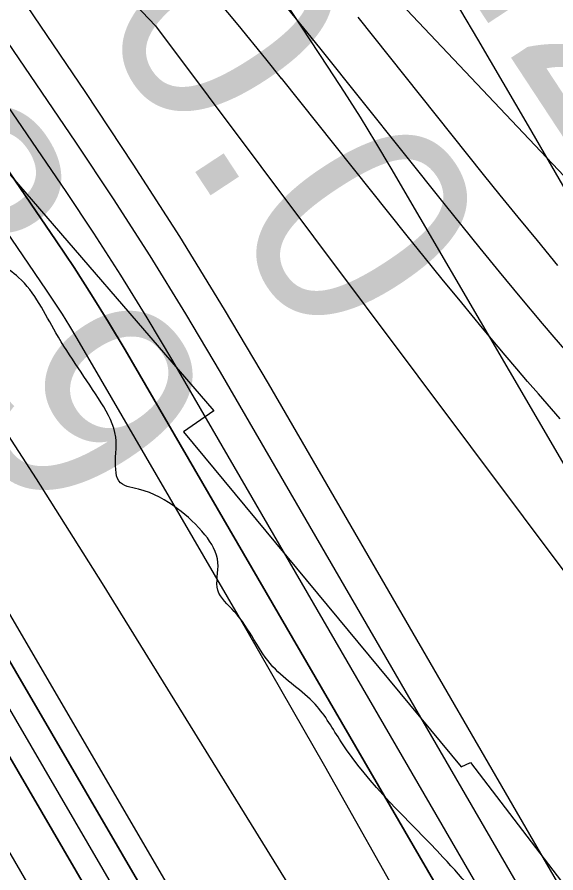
# Model space of a CAD drawing. Extents: x 3279314 to 3317160, y 734079 to 759431.
# Drawn here: x 3310001.8 to 3310166.7, y 749297.9 to 749559.9 of the extents above; entities that cross this region are included whole.
import ezdxf

# ---------------------------------------------------------------- set-up
doc = ezdxf.new("R2010")
doc.units = 0
for name, color, linetype in [('V-RIVR-EDGE', 7, 'Continuous'), ('V-RIVR-RANG', 7, 'Continuous'), ('V-ROAD-CNTR', 7, 'Continuous'), ('V-RRAP-RVMT', 7, 'Continuous'), ('V-SITE-VEGE', 7, 'Continuous'), ('V-TOPO-DPTH', 7, 'Continuous'), ('V-TOPO-MAJR', 7, 'Continuous'), ('V-TOPO-MINR', 7, 'Continuous'), ('V-TOPO-WATR', 7, 'Continuous'), ('V-WETL-SWMP', 7, 'Continuous')]:
    doc.layers.add(name, color=color, linetype=linetype)

msp = doc.modelspace()

# ---------------------------------------------------------------- linework, layer by layer
at = {"layer": 'V-RIVR-EDGE'}
msp.add_spline([(3310321.13, 749040.23), (3310300.43, 749054.71), (3310291.48, 749060.21), (3310284.53, 749069.69), (3310279.08, 749082.15), (3310276.14, 749099.09), (3310273.16, 749101.58), (3310272.66, 749103.08), (3310274.17, 749108.55), (3310272.69, 749114.53), (3310270.22, 749124), (3310267.74, 749126.49), (3310257.78, 749125.02), (3310250.81, 749127.03), (3310248.83, 749130.03), (3310246.36, 749138), (3310246.37, 749142.98), (3310240.9, 749146.48), (3310227.47, 749153.98), (3310224.49, 749156.98), (3310223.53, 749170.92), (3310223.05, 749178.39), (3310221.57, 749182.88), (3310210.16, 749201.33), (3310196.27, 749220.28), (3310184.35, 749234.26), (3310180.89, 749244.22), (3310168.48, 749260.69), (3310132.24, 749302.6), (3310100.95, 749338.04), (3310093.01, 749349.51), (3310080.1, 749360.99), (3310068.19, 749377.95), (3310063.22, 749384.44), (3310063.24, 749392.9), (3310059.28, 749401.38), (3310050.84, 749409.37), (3310038.9, 749415.37), (3310032.93, 749417.88), (3310031.94, 749421.36), (3310031.97, 749431.32), (3310027.51, 749441.79), (3310013.62, 749463.24), (3310002.21, 749480.19), (3309996.75, 749484.69), (3309989.8, 749494.17), (3309966.47, 749525.1), (3309915.81, 749577.01), (3309885.51, 749606.96), (3309870.12, 749627.91), (3309858.72, 749646.37), (3309848.3, 749660.83), (3309832.41, 749680.29), (3309811.56, 749707.23), (3309792.19, 749727.7), (3309770.83, 749747.17), (3309749.97, 749767.14), (3309721.15, 749794.1), (3309694.33, 749821.55), (3309675.95, 749841.02), (3309647.16, 749875.94), (3309632.27, 749893.91), (3309623.81, 749897.91), (3309619.35, 749905.89), (3309612.4, 749914.37), (3309608.42, 749917.87), (3309602.95, 749917.88), (3309597.97, 749917.89), (3309593.49, 749919.4), (3309591.01, 749923.39), (3309589.53, 749928.87), (3309582.58, 749936.85), (3309559.72, 749955.33), (3309517.49, 749996.77), (3309500.12, 750016.73), (3309486.72, 750038.67), (3309451.96, 750074.11), (3309414.2, 750111.55), (3309372.47, 750150), (3309355.08, 750165.97), (3309348.13, 750174.95), (3309345.66, 750180.94), (3309337.24, 750197.39), (3309328.3, 750210.36), (3309324.84, 750220.82), (3309324.86, 750227.79), (3309323.88, 750231.78), (3309308.97, 750246.75), (3309301.02, 750253.25), (3309289.58, 750255.27), (3309275.65, 750261.28), (3309266.21, 750269.27), (3309256.29, 750285.23), (3309242.39, 750304.18), (3309232.48, 750324.13), (3309226.56, 750344.06), (3309225.09, 750354.02), (3309225.1, 750360.49), (3309226.61, 750366.47), (3309226.63, 750374.93), (3309224.66, 750381.91), (3309217.72, 750394.37), (3309214.25, 750402.35), (3309208.81, 750416.8), (3309202.88, 750437.23), (3309195.97, 750461.15), (3309191.05, 750483.07), (3309177.66, 750507.51), (3309165.75, 750523.97), (3309142.39, 750541.95), (3309121.53, 750561.92), (3309087.25, 750593.38), (3309058.44, 750623.32), (3309023.66, 750653.78), (3308984.89, 750682.26), (3308965.52, 750701.73), (3308934.71, 750725.21), (3308916.82, 750741.69), (3308889.5, 750766.65), (3308879.07, 750781.12), (3308861.7, 750803.57), (3308838.86, 750831.51), (3308825.46, 750846.48), (3308814.55, 750864.44), (3308799.66, 750884.89), (3308786.77, 750907.83), (3308769.91, 750936.75), (3308755.5, 750949.23), (3308730.15, 750966.23), (3308702.32, 750989.7), (3308667.03, 751014.68), (3308635.22, 751038.16), (3308607.37, 751054.17), (3308596.45, 751066.15), (3308577.55, 751076.15), (3308544.74, 751098.14), (3308515.42, 751122.12), (3308480.63, 751147.1), (3308431.9, 751178.59), (3308381.19, 751210.58), (3308313.08, 751254.57), (3308298.17, 751264.07), (3308277.31, 751288.02), (3308255.95, 751308.99), (3308247.01, 751317.97), (3308234.57, 751321.99), (3308223.13, 751325), (3308216.67, 751329.5), (3308211.21, 751335.99), (3308207.75, 751346.95), (3308191.84, 751357.45), (3308167.47, 751369.96), (3308143.1, 751381.47), (3308114.75, 751393.99), (3308098.83, 751402), (3308065.53, 751427.97), (3308034.73, 751454.44), (3307987.99, 751482.94), (3307953.18, 751501.95), (3307919.38, 751524.44), (3307889.04, 751538.95), (3307842.78, 751558.49), (3307826.37, 751569.48), (3307807.98, 751583.97), (3307787.11, 751600.95), (3307757.78, 751617.95), (3307730.93, 751635.94), (3307709.54, 751642.47), (3307686.18, 751660.95), (3307647.39, 751683.46), (3307590.22, 751719.45), (3307548.46, 751746.94), (3307501.72, 751774.94), (3307418.18, 751822.45), (3307378.91, 751849.94), (3307352.06, 751864.44), (3307323.22, 751882.44), (3307282.93, 751899.97), (3307232.7, 751923.5), (3307180.99, 751954.99), (3307151.19, 751984.94), (3307118.88, 752007.93), (3307079.59, 752027.95), (3307037.81, 752048.46), (3306959.2, 752074.05), (3306908.45, 752091.61), (3306835.32, 752115.69), (3306813.43, 752124.71), (3306798, 752129.23), (3306775.59, 752128.29), (3306737.24, 752125.39), (3306707.36, 752121.48), (3306675.99, 752124.05), (3306640.67, 752138.08), (3306619.79, 752149.59), (3306586.97, 752168.09), (3306556.14, 752186.09), (3306540.22, 752191.11), (3306530.77, 752196.11), (3306523.31, 752198.12), (3306509.86, 752198.66), (3306494.43, 752199.19), (3306481.99, 752202.21), (3306455.62, 752212.73), (3306426.27, 752223.26), (3306394.43, 752235.79), (3306377.52, 752244.3), (3306357.63, 752254.8), (3306340.22, 752261.82), (3306315.84, 752271.84), (3306291.96, 752278.87), (3306250.66, 752292.41), (3306229.29, 752305.91), (3306214.86, 752312.92), (3306196.46, 752320.43), (3306178.54, 752322.47), (3306158.63, 752327.5), (3306122.35, 752354.48), (3306083.1, 752388.93), (3306035.88, 752426.89), (3305994.62, 752454.38), (3305960.83, 752483.35), (3305942.93, 752491.36), (3305925.51, 752496.38), (3305911.08, 752501.39), (3305890.21, 752519.37), (3305880.28, 752528.36), (3305854.92, 752543.36), (3305817.11, 752558.39), (3305791.24, 752567.92), (3305763.88, 752577.45), (3305740.5, 752586.47), (3305713.14, 752599.98), (3305680.82, 752615.99), (3305651.97, 752630.01), (3305614.66, 752644.04), (3305572.38, 752660.58), (3305548.49, 752666.61), (3305515.65, 752676.65), (3305473.87, 752696.18), (3305452.48, 752705.69), (3305406.24, 752733.19), (3305373.44, 752759.66), (3305338.65, 752786.14), (3305328.71, 752794.13), (3305312.3, 752802.64), (3305286.93, 752813.66), (3305252.11, 752826.69), (3305242.16, 752830.2), (3305208.83, 752844.72), (3305177.02, 752867.21), (3305143.72, 752892.19), (3305118.38, 752915.16), (3305099, 752933.13), (3305078.61, 752943.14), (3305068.68, 752953.62), (3305059.76, 752971.57), (3305047.83, 752980.06), (3305022.47, 752992.58), (3305004.56, 752998.1), (3304987.64, 753004.11), (3304962.77, 753016.13), (3304950.35, 753026.12), (3304927, 753047.59), (3304902.65, 753069.06), (3304884.27, 753085.54), (3304875.32, 753093.03), (3304866.37, 753098.53), (3304851.45, 753104.04), (3304833.04, 753108.07), (3304825.58, 753113.07), (3304814.14, 753120.56), (3304795.25, 753131.07), (3304772.88, 753147.56), (3304761.44, 753154.06), (3304763.94, 753158.04), (3304771.92, 753160.01), (3304783.88, 753164.96), (3304789.87, 753171.91), (3304791.88, 753177.39), (3304788.41, 753185.36), (3304783.94, 753189.36), (3304774.98, 753188.88), (3304768, 753187.9), (3304759.52, 753180.45), (3304750.53, 753171.51), (3304743.06, 753171.03), (3304737.09, 753172.04), (3304729.16, 753187.5), (3304721.73, 753203.95), (3304719.77, 753216.4), (3304715.85, 753239.82), (3304713.88, 753252.27), (3304707.95, 753266.73), (3304696.05, 753288.66), (3304696.05, 753291.15), (3304698.05, 753293.14), (3304721.87, 753260.22), (3304725.85, 753259.21), (3304731.83, 753261.69), (3304735.33, 753264.17), (3304733.35, 753270.15), (3304720.92, 753276.65), (3304713.96, 753281.65), (3304711.48, 753286.14), (3304713.98, 753291.11), (3304717.98, 753296.58), (3304717.99, 753300.56), (3304718.5, 753307.03), (3304717.02, 753313.51), (3304711.57, 753324.98), (3304706.64, 753344.91), (3304708.16, 753355.36), (3304713.67, 753366.3), (3304719.16, 753370.27), (3304720.66, 753373.26), (3304721.2, 753393.17), (3304720.24, 753405.62), (3304722.25, 753412.09), (3304722.76, 753416.07), (3304717.78, 753416.58), (3304715.78, 753414.1), (3304705.78, 753396.7), (3304698.79, 753388.75), (3304690.8, 753382.79), (3304689.3, 753379.81), (3304686.29, 753369.36), (3304679.29, 753358.92), (3304660.84, 753349), (3304644.89, 753343.07), (3304640.41, 753343.08), (3304636.93, 753344.58), (3304631.46, 753345.09), (3304617.01, 753341.14), (3304603.55, 753337.19), (3304582.13, 753334.26), (3304568.69, 753336.28), (3304558.23, 753332.33), (3304554.24, 753329.85), (3304552.23, 753325.37), (3304552.22, 753319.89), (3304556.69, 753317.39), (3304565.16, 753317.37), (3304576.61, 753317.34), (3304598.04, 753325.26), (3304606.01, 753325.24), (3304613.48, 753325.22), (3304648.36, 753335.09), (3304667.78, 753333.55), (3304668.76, 753326.58), (3304665.26, 753321.61), (3304643.84, 753318.67), (3304628.9, 753317.21), (3304618.94, 753317.24), (3304605.48, 753310.3), (3304596.99, 753303.35), (3304588.02, 753300.88), (3304567.61, 753299.44), (3304549.68, 753299.98), (3304541.72, 753301.99), (3304535.25, 753305.49), (3304526.8, 753311.99), (3304519.87, 753327.44), (3304518.9, 753335.41), (3304521.39, 753337.4), (3304525.87, 753336.89), (3304526.84, 753326.93), (3304529.33, 753326.92), (3304534.81, 753329.4), (3304537.33, 753338.35), (3304537.34, 753342.34), (3304537.86, 753354.29), (3304541.37, 753363.24), (3304546.86, 753368.71), (3304559.32, 753371.16), (3304574.27, 753376.6), (3304588.22, 753378.06), (3304594.7, 753384.02), (3304597.71, 753389.99), (3304596.72, 753393.48), (3304592.24, 753395.98), (3304585.76, 753391.02), (3304573.81, 753391.05), (3304554.38, 753389.6), (3304538.93, 753384.66), (3304531.44, 753374.72), (3304526.44, 753364.27), (3304528.89, 753350.82), (3304526.89, 753347.34), (3304520.9, 753341.38), (3304515.92, 753340.9), (3304509.95, 753341.41), (3304494.53, 753349.41), (3304491.56, 753355.9), (3304490.57, 753360.38), (3304490.59, 753365.36), (3304496.09, 753376.8), (3304507.09, 753394.7), (3304515.59, 753407.62), (3304516.11, 753419.07), (3304517.12, 753423.55), (3304526.1, 753431), (3304531.1, 753437.46), (3304532.61, 753445.92), (3304524.17, 753453.41), (3304521.69, 753458.9), (3304530.68, 753468.83), (3304541.15, 753474.28), (3304555.1, 753477.24), (3304557.09, 753479.22), (3304557.1, 753482.71), (3304543.16, 753483.24), (3304520.26, 753482.8), (3304499.35, 753484.84), (3304485.9, 753485.38), (3304474.95, 753484.41), (3304448.54, 753476.5), (3304441.56, 753474.53), (3304417.11, 753455.17), (3304393.67, 753438.3), (3304387.18, 753431.34), (3304378.71, 753431.36), (3304357.3, 753430.92), (3304348.83, 753429.94), (3304343.84, 753425.97), (3304328.37, 753410.58), (3304326.37, 753409.58), (3304314.92, 753410.11), (3304308.96, 753414.61), (3304303.5, 753421.09), (3304279.16, 753448.54), (3304275.21, 753458.51), (3304275.22, 753462.99), (3304280.21, 753469.45), (3304287.22, 753484.87), (3304290.73, 753495.82), (3304296.22, 753498.79), (3304306.68, 753501.26), (3304317.16, 753508.2), (3304337.61, 753522.09), (3304349.57, 753526.54), (3304379.96, 753532.94), (3304408.85, 753538.85), (3304418.82, 753542.31), (3304423.32, 753547.77), (3304423.33, 753551.76), (3304423.33, 753553.75), (3304421.84, 753554.75), (3304418.35, 753551.77), (3304410.38, 753551.79), (3304404.9, 753551.3), (3304391.95, 753548.35), (3304380.99, 753545.89), (3304368.53, 753544.42), (3304359.07, 753542.95), (3304347.6, 753538), (3304334.64, 753532.06), (3304327.66, 753526.6), (3304316.68, 753518.16), (3304306.22, 753513.7), (3304279.82, 753511.28), (3304275.34, 753513.78), (3304273.85, 753513.78), (3304261.39, 753511.33), (3304257.92, 753514.82), (3304257.94, 753522.79), (3304258.95, 753529.76), (3304264.43, 753532.23), (3304275.4, 753536.19), (3304283.38, 753540.65), (3304289.88, 753553.08)], degree=3, dxfattribs=at)
at = {"layer": 'V-ROAD-CNTR'}
for points in [[(3310094.42, 749550.51), (3310089.59, 749556.51), (3310081.09, 749566.98)], [(3310094.42, 749550.51), (3310089.59, 749556.51), (3310081.09, 749566.98)], [(3310082.73, 749541.11), (3310077.92, 749547.08), (3310069.47, 749557.49), (3310063.11, 749565.23)], [(3310167.34, 749483.85), (3310161.04, 749491.46), (3310155.17, 749498.63), (3310149.69, 749505.39), (3310144.57, 749511.74), (3310106.14, 749559.87)], [(3310169.43, 749458.14), (3310166.18, 749461.94), (3310162.64, 749466.11), (3310155.81, 749474.25), (3310149.46, 749481.93), (3310143.55, 749489.15), (3310138.03, 749495.96), (3310132.87, 749502.35), (3310094.42, 749550.51)], [(3310169.43, 749458.14), (3310166.18, 749461.94), (3310162.64, 749466.11), (3310155.81, 749474.25), (3310149.46, 749481.93), (3310143.55, 749489.15), (3310138.03, 749495.96), (3310132.87, 749502.35), (3310094.42, 749550.51)], [(3310167.99, 749436.95), (3310161.36, 749444.53), (3310158.05, 749448.37), (3310154.77, 749452.2), (3310151.17, 749456.44), (3310144.28, 749464.65), (3310137.88, 749472.4), (3310131.92, 749479.68), (3310126.36, 749486.53), (3310121.17, 749492.97), (3310082.7, 749541.16)]]:
    msp.add_lwpolyline(points, dxfattribs=at)
at = {"layer": 'V-RRAP-RVMT'}
for p, q in [((3309974.86, 749540.25), (3310062.01, 749439.36)), ((3310062.01, 749439.36), (3310052.74, 749432.95)), ((3310052.74, 749432.95), (3310137.75, 749330.31)), ((3310137.75, 749330.31), (3310140.58, 749331.73)), ((3310140.58, 749331.73), (3310223.22, 749223.51))]:
    msp.add_line(p, q, dxfattribs=at)
at = {"layer": 'V-SITE-VEGE'}
for p, q in [((3309463.12, 750169.37), (3310044.15, 749557.18)), ((3310044.15, 749557.18), (3310214.87, 749329.16))]:
    msp.add_line(p, q, dxfattribs=at)
at = {"layer": 'V-TOPO-DPTH'}
for points in [[(3311067.61, 747327.5), (3310634.85, 748303.26), (3310634.13, 748304.82), (3310633.39, 748306.38), (3310632.61, 748307.91), (3310631.81, 748309.44), (3310290.54, 748939.92), (3310242.67, 749026.57), (3310193.83, 749112.64), (3310143.51, 749197.86), (3310092.21, 749282.52), (3310027.94, 749386.53), (3310007.71, 749418.54), (3309987.04, 749450.24), (3309965.71, 749481.52), (3309943.94, 749512.5), (3309540.64, 750073.97), (3309478.09, 750159.49), (3309414.58, 750244.29), (3309349.63, 750327.99), (3309283.72, 750410.96), (3309177.61, 750542.23), (3309163.88, 750558.88)], [(3311067.61, 747327.5), (3310634.85, 748303.26), (3310634.13, 748304.82), (3310633.39, 748306.38), (3310632.61, 748307.91), (3310631.81, 748309.44), (3310290.54, 748939.92), (3310242.67, 749026.57), (3310193.83, 749112.64), (3310143.51, 749197.86), (3310092.21, 749282.52), (3310027.94, 749386.53), (3310007.71, 749418.54), (3309987.04, 749450.24), (3309965.71, 749481.52), (3309943.94, 749512.5), (3309540.64, 750073.97), (3309478.09, 750159.49), (3309414.58, 750244.29), (3309349.63, 750327.99), (3309283.72, 750410.96), (3309177.61, 750542.23), (3309163.88, 750558.88)], [(3309124.41, 750550.38), (3309349.45, 750270.22), (3309456.19, 750134.35), (3309560.94, 749996.99), (3309662.69, 749857.4), (3309762.45, 749716.32), (3309935.71, 749465.6), (3309947.15, 749448.64), (3309958.32, 749431.51), (3309969.09, 749414.12), (3309979.6, 749396.57), (3310390.28, 748692.15), (3310427.93, 748626.48), (3310464.96, 748560.46), (3310501.02, 748493.91), (3310536.46, 748427.01), (3310572.61, 748357.55), (3310589.28, 748325.02), (3310605.68, 748292.35), (3310621.65, 748259.48), (3310637.35, 748226.47), (3310660.84, 748176.26), (3310687.82, 748117.92), (3310714.45, 748059.43)], [(3309124.41, 750550.38), (3309349.45, 750270.22), (3309456.19, 750134.35), (3309560.94, 749996.99), (3309662.69, 749857.4), (3309762.45, 749716.32), (3309935.71, 749465.6), (3309947.15, 749448.64), (3309958.32, 749431.51), (3309969.09, 749414.12), (3309979.6, 749396.57), (3310390.28, 748692.15), (3310427.93, 748626.48), (3310464.96, 748560.46), (3310501.02, 748493.91), (3310536.46, 748427.01), (3310572.61, 748357.55), (3310589.28, 748325.02), (3310605.68, 748292.35), (3310621.65, 748259.48), (3310637.35, 748226.47), (3310660.84, 748176.26), (3310687.82, 748117.92), (3310714.45, 748059.43)], [(3309814.72, 749778.64), (3309868.17, 749703.41), (3309920.81, 749627.6), (3310013.77, 749491.41), (3310019.24, 749483.2), (3310024.58, 749474.92), (3310029.75, 749466.53), (3310034.8, 749458.06), (3310144.22, 749269.76), (3310203.15, 749166.68), (3310261.1, 749063.06), (3310317.57, 748958.63), (3310373.06, 748853.66), (3310641.19, 748337.65), (3310646.81, 748326.64), (3310652.34, 748315.59), (3310657.72, 748304.46), (3310663.01, 748293.29), (3310843.32, 747905.39)], [(3310696.96, 748021.21), (3310593.2, 748241.72), (3310584.7, 748259.53), (3310576.05, 748277.27), (3310567.2, 748294.91), (3310558.22, 748312.48), (3310414.56, 748589.46), (3310340.11, 748730.47), (3310264.3, 748870.74), (3310186.44, 749009.88), (3310107.23, 749148.27), (3309959.99, 749401.19), (3309953.24, 749412.48), (3309946.31, 749423.66), (3309939.13, 749434.67), (3309931.78, 749445.57), (3309821.29, 749605.31)], [(3309821.29, 749605.31), (3309931.78, 749445.57), (3309939.13, 749434.67), (3309946.31, 749423.66), (3309953.24, 749412.48), (3309959.99, 749401.19), (3310107.23, 749148.27), (3310186.44, 749009.88), (3310264.3, 748870.74), (3310340.11, 748730.47), (3310414.56, 748589.46), (3310558.22, 748312.48), (3310567.2, 748294.91), (3310576.05, 748277.27), (3310584.7, 748259.53), (3310593.2, 748241.72), (3310696.96, 748021.21)], [(3310824.52, 747676.91), (3310554.36, 748255.01), (3310552.21, 748259.52), (3310550.03, 748264.02), (3310547.78, 748268.49), (3310545.5, 748272.93), (3310139.54, 749050.61), (3310106.8, 749112.29), (3310073.51, 749173.67), (3310039.39, 749234.58), (3310004.71, 749295.18), (3309940.38, 749405.83), (3309937.39, 749410.84), (3309934.31, 749415.81), (3309931.12, 749420.71), (3309927.86, 749425.55), (3309878.75, 749496.54), (3309850.44, 749536.52)], [(3310824.52, 747676.91), (3310554.36, 748255.01), (3310552.21, 748259.52), (3310550.03, 748264.02), (3310547.78, 748268.49), (3310545.5, 748272.93), (3310139.54, 749050.61), (3310106.8, 749112.29), (3310073.51, 749173.67), (3310039.39, 749234.58), (3310004.71, 749295.18), (3309940.38, 749405.83), (3309937.39, 749410.84), (3309934.31, 749415.81), (3309931.12, 749420.71), (3309927.86, 749425.55), (3309878.75, 749496.54), (3309850.44, 749536.52)]]:
    msp.add_lwpolyline(points, dxfattribs=at)
at = {"layer": 'V-TOPO-MAJR'}
msp.add_lwpolyline([(3311230.98, 747136.67), (3310767.88, 748221.08), (3310758.92, 748241.82), (3310749.84, 748262.52), (3310740.59, 748283.13), (3310731.23, 748303.7), (3310721.64, 748324.16), (3310711.87, 748344.53), (3310701.82, 748364.76), (3310691.59, 748384.91), (3310690.21, 748387.59), (3310679, 748408.92), (3310667.58, 748430.15), (3310655.85, 748451.2), (3310643.92, 748472.14), (3310078.69, 749447.72), (3310065.27, 749470.33), (3310051.53, 749492.74), (3310037.32, 749514.86), (3310022.79, 749536.78), (3309567.67, 750207.86)], dxfattribs=at)
at = {"layer": 'V-TOPO-MINR'}
for points in [[(3311115.01, 747802.98), (3310810.23, 748392.33), (3310173.75, 749499.97), (3310158.36, 749526.57), (3310142.86, 749553.1), (3310127.21, 749579.54), (3310111.45, 749605.91), (3310011.05, 749772.79), (3309944.59, 749882.3), (3309877.57, 749991.45), (3309809.7, 750100.08), (3309741.26, 750208.37), (3309424.56, 750705.16)], [(3310783.77, 748085.28), (3310692.2, 748282.87), (3310682.21, 748304.06), (3310672.03, 748325.16), (3310661.57, 748346.12), (3310650.93, 748367), (3310536.79, 748587.13), (3310468.01, 748717.5), (3310398, 748847.19), (3310326.15, 748975.86), (3310253.06, 749103.86), (3310049.44, 749454.62), (3310041.59, 749467.8), (3310033.56, 749480.86), (3310025.25, 749493.74), (3310016.74, 749506.51), (3309870.8, 749720.54), (3309788.19, 749839.5), (3309704.23, 749957.49), (3309618.26, 750074.03), (3309530.96, 750189.6), (3309211.56, 750604.96)], [(3310822.37, 748050.92), (3310790.37, 748122.17), (3310757.93, 748193.23), (3310721.35, 748272.42), (3310706.67, 748303.64), (3310691.72, 748334.73), (3310676.35, 748365.61), (3310660.7, 748396.36), (3310614.15, 748486.34), (3310574.48, 748561.69), (3310534.09, 748636.63), (3310492.62, 748710.99), (3310450.44, 748784.96), (3310064.07, 749451.17), (3310053.43, 749469.07), (3310042.54, 749486.8), (3310031.27, 749504.3), (3310019.76, 749521.63), (3309758.4, 749905.94), (3309673.37, 750028.62), (3309586.93, 750150.28), (3309498.37, 750270.41), (3309408.39, 750389.5), (3309247.14, 750599.06)], [(3310714.45, 748059.43), (3310687.82, 748117.92), (3310660.84, 748176.26), (3310637.35, 748226.47), (3310621.65, 748259.48), (3310605.68, 748292.35), (3310589.28, 748325.02), (3310572.61, 748357.55), (3310536.46, 748427.01), (3310501.02, 748493.91), (3310464.96, 748560.46), (3310427.93, 748626.48), (3310390.28, 748692.15), (3309979.6, 749396.57), (3309969.09, 749414.12), (3309958.32, 749431.51), (3309947.15, 749448.64), (3309935.71, 749465.6), (3309762.45, 749716.32), (3309662.69, 749857.4), (3309560.94, 749996.99), (3309456.19, 750134.35), (3309349.45, 750270.22), (3309124.41, 750550.38)], [(3311088.65, 747554.04), (3310744.67, 748339.64), (3310740.84, 748348.19), (3310736.89, 748356.69), (3310732.8, 748365.12), (3310728.6, 748373.5), (3310449.55, 748917.56), (3310395.36, 749021.12), (3310340.05, 749124.07), (3310283.06, 749226.09), (3310224.95, 749327.51), (3310116.23, 749513.69), (3310111.58, 749521.51), (3310106.84, 749529.28), (3310101.98, 749536.97), (3310097.03, 749544.62), (3309972.16, 749734.12), (3309903.26, 749835.42), (3309832.44, 749935.3)], [(3311146.6, 747107.44), (3310682.13, 748167.33), (3310672.27, 748189.62), (3310662.31, 748211.86), (3310652.19, 748234.03), (3310641.96, 748256.15), (3310631.51, 748278.16), (3310620.87, 748300.08), (3310609.94, 748321.86), (3310598.82, 748343.54), (3310594.88, 748351.1), (3310581.46, 748376.39), (3310567.81, 748401.55), (3310553.79, 748426.51), (3310539.54, 748451.34), (3309989.41, 749394.26), (3309977.03, 749414.95), (3309964.34, 749435.44), (3309951.18, 749455.64), (3309937.72, 749475.65), (3309655.36, 749885.28)], [(3310843.32, 747905.39), (3310663.01, 748293.29), (3310657.72, 748304.46), (3310652.34, 748315.59), (3310646.81, 748326.64), (3310641.19, 748337.65), (3310373.06, 748853.66), (3310317.57, 748958.63), (3310261.1, 749063.06), (3310203.15, 749166.68), (3310144.22, 749269.76), (3310034.8, 749458.06), (3310029.75, 749466.53), (3310024.58, 749474.92), (3310019.24, 749483.2), (3310013.77, 749491.41), (3309920.81, 749627.6), (3309868.17, 749703.41), (3309814.72, 749778.64)], [(3310957.51, 747613.68), (3310646.2, 748299.19), (3310643.65, 748304.66), (3310641.04, 748310.09), (3310638.32, 748315.48), (3310635.54, 748320.83), (3310173.19, 749190.32), (3310147.87, 749237.29), (3310122.19, 749284.06), (3310095.98, 749330.54), (3310069.41, 749376.82), (3310020.15, 749461.5), (3310017.91, 749465.26), (3310015.61, 749468.99), (3310013.23, 749472.67), (3310010.8, 749476.32), (3309969.49, 749536.85), (3309946.11, 749570.56), (3309922.42, 749604.04), (3309898.25, 749637.18), (3309873.75, 749670.08), (3309806.79, 749758.68)], [(3310722.55, 748004.18), (3310679.17, 748097.96), (3310615.3, 748234.1), (3310603.19, 748259.51), (3310590.87, 748284.81), (3310578.25, 748309.97), (3310565.43, 748335.02), (3310478.85, 748501.65), (3310421.81, 748609.51), (3310363.74, 748716.81), (3310304.12, 748823.25), (3310243.46, 748929.12), (3309969.79, 749398.88), (3309961.16, 749413.3), (3309952.32, 749427.58), (3309943.14, 749441.65), (3309933.74, 749455.58), (3309792.56, 749659.68)], [(3310696.96, 748021.21), (3310593.2, 748241.72), (3310584.7, 748259.53), (3310576.05, 748277.27), (3310567.2, 748294.91), (3310558.22, 748312.48), (3310414.56, 748589.46), (3310340.11, 748730.47), (3310264.3, 748870.74), (3310186.44, 749009.88), (3310107.23, 749148.27), (3309959.99, 749401.19), (3309953.24, 749412.48), (3309946.31, 749423.66), (3309939.13, 749434.67), (3309931.78, 749445.57), (3309821.29, 749605.31)], [(3310824.52, 747676.91), (3310554.36, 748255.01), (3310552.21, 748259.52), (3310550.03, 748264.02), (3310547.78, 748268.49), (3310545.5, 748272.93), (3310139.54, 749050.61), (3310106.8, 749112.29), (3310073.51, 749173.67), (3310039.39, 749234.58), (3310004.71, 749295.18), (3309940.38, 749405.83), (3309937.39, 749410.84), (3309934.31, 749415.81), (3309931.12, 749420.71), (3309927.86, 749425.55), (3309878.75, 749496.54), (3309850.44, 749536.52)]]:
    msp.add_lwpolyline(points, dxfattribs=at)
at = {"layer": 'V-TOPO-WATR'}
msp.add_lwpolyline([(3311067.61, 747327.5), (3310634.85, 748303.26), (3310634.13, 748304.82), (3310633.39, 748306.38), (3310632.61, 748307.91), (3310631.81, 748309.44), (3310290.54, 748939.92), (3310242.67, 749026.57), (3310193.83, 749112.64), (3310143.51, 749197.86), (3310092.21, 749282.52), (3310027.94, 749386.53), (3310007.71, 749418.54), (3309987.04, 749450.24), (3309965.71, 749481.52), (3309943.94, 749512.5), (3309540.64, 750073.97), (3309478.09, 750159.49), (3309414.58, 750244.29), (3309349.63, 750327.99), (3309283.72, 750410.96), (3309177.61, 750542.23), (3309163.88, 750558.88)], dxfattribs=at)
at = {"layer": 'V-WETL-SWMP'}
msp.add_line((3310105.93, 749578.22), (3310327.12, 749343.85), dxfattribs=at)
msp.add_line((3310105.93, 749578.22), (3310327.12, 749343.85), dxfattribs=at)

# ---------------------------------------------------------------- texts
at = {"layer": 'V-RIVR-RANG'}
for s, p in [('40.2', (3310082.09, 749655.3)), ('30.0', (3309997.07, 749602.58)), ('3.9', (3309940.74, 749506.23))]:
    msp.add_text(s, height=67, rotation=303.3183, dxfattribs=at).set_placement(p)

doc.saveas('drawing.dxf')
